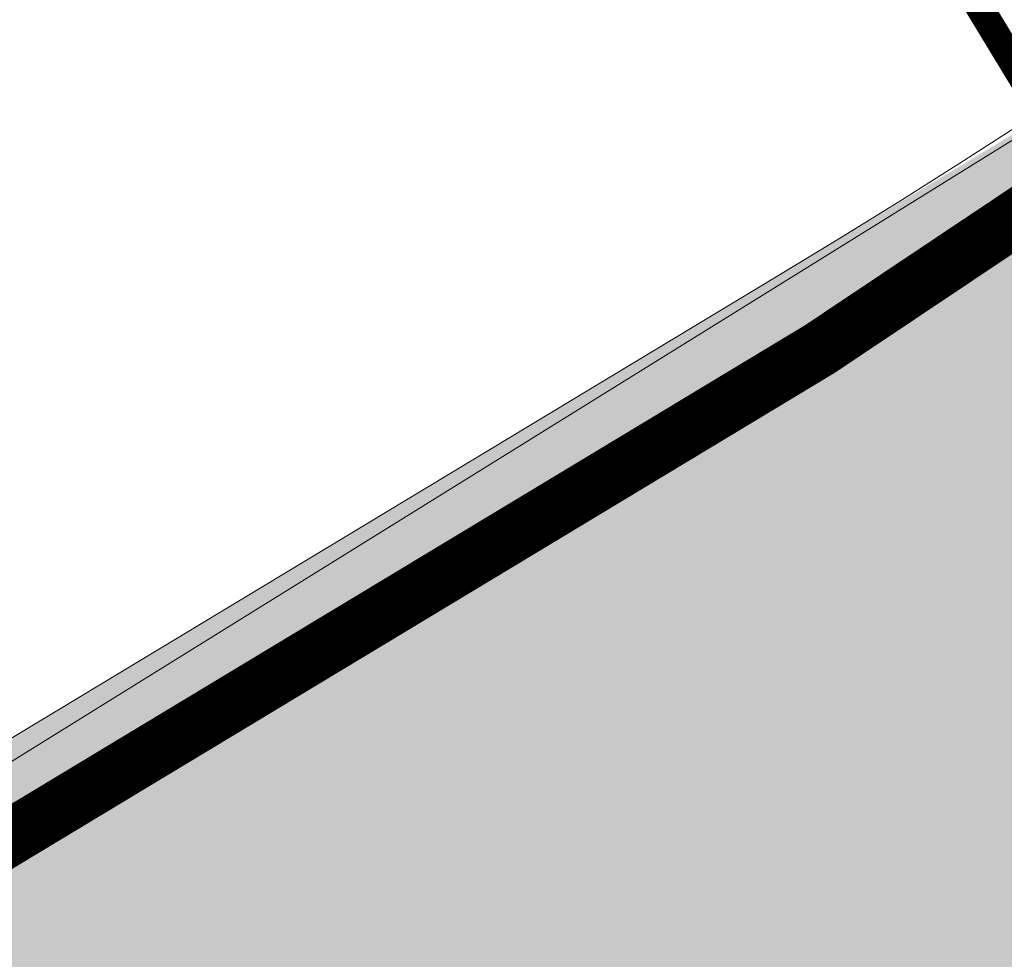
# Model space of a CAD drawing. Header units: metres. Extents: x 163628 to 168255, y 402691 to 405367.
# Tile 769 of 1056: x 165576.3 to 165578.06, y 403987.87 to 403989.54. Entities that reach past the tile are written whole.
import ezdxf

# ---------------------------------------------------------------- set-up
doc = ezdxf.new("R2010")
doc.units = ezdxf.units.M
doc.linetypes.add('X-CA190022.004-UO-TXT_Tekst 1op200_v0.1$0$AL-TEKENBLADGRENS', pattern=[11.5, 2.5, -1.5, 1, -1.5, 1, -1.5, 2.5])
doc.layers.add('X-CA190022.004-UO-ARC_Arcering$0$N-WE-VH-VERHARDING_ASFALT_ROOD-A', color=14, linetype='Continuous', lineweight=0, transparency=0.5)
for name, color, linetype, lineweight in [('X-CA190022.004-UO-DTM inmeting_v0.1$0$B-WE-VH-VERHARDING_ASFALT-G', 246, 'Continuous', 0), ('X-CA190022.004-UO-DWM_Snelfietsroute$0$B-WE-VH-KANTVERHARDING-G', 7, 'Continuous', 20), ('X-CA190022.004-UO-DWM_Snelfietsroute$0$N-WE-VH-KANTVERHARDING-G', 7, 'Continuous', 20), ('X-CA190022.004-UO-DWM_Snelfietsroute$0$N-WE-VW-MARKERING_LANGS_STREEP_DOORGETROKKEN_010-G', 7, 'Continuous', 20), ('X-CA190022.004-UO-TXT_Tekst 1op200_v0.1$0$X-XX-AL-FASE GRENS', 10, 'X-CA190022.004-UO-TXT_Tekst 1op200_v0.1$0$AL-TEKENBLADGRENS', 35)]:
    doc.layers.add(name, color=color, linetype=linetype, lineweight=lineweight)

msp = doc.modelspace()

# ---------------------------------------------------------------- hatches: boundary and pattern name
at = {"layer": 'X-CA190022.004-UO-ARC_Arcering$0$N-WE-VH-VERHARDING_ASFALT_ROOD-A'}
h = msp.add_hatch(color=256, dxfattribs=at)
h.dxf.hatch_style = 1
h.paths.add_polyline_path([(165529.816, 403953.4711), (165532.7039, 403956.307), (165535.0132, 403958.4736), (165536.968, 403960.1399), (165538.772, 403961.51), (165541.4326, 403963.1582), (165549.9764, 403968.3098), (165558.5401, 403973.4735), (165567.1038, 403978.6371), (165575.6675, 403983.8008), (165576.1108, 403984.0681), (165579.9444, 403986.3795), (165578.1471, 403989.3829), (165574.3036, 403987.0654), (165573.8602, 403986.7981), (165565.2965, 403981.6344), (165556.7329, 403976.4708), (165548.1692, 403971.3071), (165539.6253, 403966.1555), (165536.9478, 403964.457), (165534.2955, 403962.4794), (165532.8436, 403961.2492), (165531.3524, 403959.86), (165529.5466, 403958.1009), (165528.3103, 403956.8931), (165526.2521, 403954.826), (165524.1561, 403952.6452), (165519.475, 403947.519), (165522.0767, 403945.1432), (165526.7639, 403950.2877)])

# ---------------------------------------------------------------- linework, layer by layer
at = {"layer": 'X-CA190022.004-UO-DTM inmeting_v0.1$0$B-WE-VH-VERHARDING_ASFALT-G'}
msp.add_polyline3d([(165578.633, 404004.614, 9.068), (165580.077, 404005.516, 9.126), (165581.447, 404006.188, 9.135), (165582.069, 404006.328, 9.139), (165583.299, 404006.088, 9.175), (165584.395, 404005.435, 9.226), (165585.209, 404004.558, 9.268), (165585.74, 404003.322, 9.305), (165586.006, 404001.802, 9.338), (165586.058, 404000.033, 9.375), (165585.751, 403998.259, 9.413), (165585.16, 403996.278, 9.471), (165584.299, 403994.506, 9.509), (165583.069, 403992.897, 9.555), (165581.492, 403991.513, 9.608), (165579.728, 403990.356, 9.647), (165576.15, 403988.135, 9.738)], dxfattribs=at)
at = {"layer": 'X-CA190022.004-UO-DWM_Snelfietsroute$0$B-WE-VH-KANTVERHARDING-G', "flags": 128}
msp.add_lwpolyline([(165519.475, 403947.519), (165524.1561, 403952.6452), (165526.2521, 403954.826), (165528.3103, 403956.8931), (165529.5466, 403958.1009), (165531.3524, 403959.86), (165532.8436, 403961.2492), (165534.2955, 403962.4794), (165536.9478, 403964.457), (165539.6253, 403966.1555), (165577.6511, 403989.0838)], dxfattribs=at)
at = {"layer": 'X-CA190022.004-UO-DWM_Snelfietsroute$0$N-WE-VH-KANTVERHARDING-G'}
msp.add_arc((165569.3892, 404002.7857), 16, 301.0887, 359.79204, dxfattribs=at)
at = {"layer": 'X-CA190022.004-UO-DWM_Snelfietsroute$0$N-WE-VW-MARKERING_LANGS_STREEP_DOORGETROKKEN_010-G', "const_width": 0.1, "flags": 128}
msp.add_lwpolyline([(165577.7285, 403988.9554, 0.237742), (165585.4671, 404001.2609)], format="xyb", dxfattribs=at)
msp.add_lwpolyline([(165519.5858, 403947.4179), (165524.2656, 403952.5427), (165526.3593, 403954.7211), (165528.4159, 403956.7865), (165529.6514, 403957.9935), (165531.4559, 403959.7514), (165532.9432, 403961.137), (165534.3889, 403962.362), (165537.0329, 403964.3334), (165539.7043, 403966.0279), (165577.7285, 403988.9554)], dxfattribs=at)
at = {"layer": 'X-CA190022.004-UO-TXT_Tekst 1op200_v0.1$0$X-XX-AL-FASE GRENS', "ltscale": 0.5, "const_width": 0.05, "flags": 128}
msp.add_lwpolyline([(165585.9898, 403976.4286), (165571.8054, 403999.7856)], dxfattribs=at)

doc.saveas('drawing.dxf')
